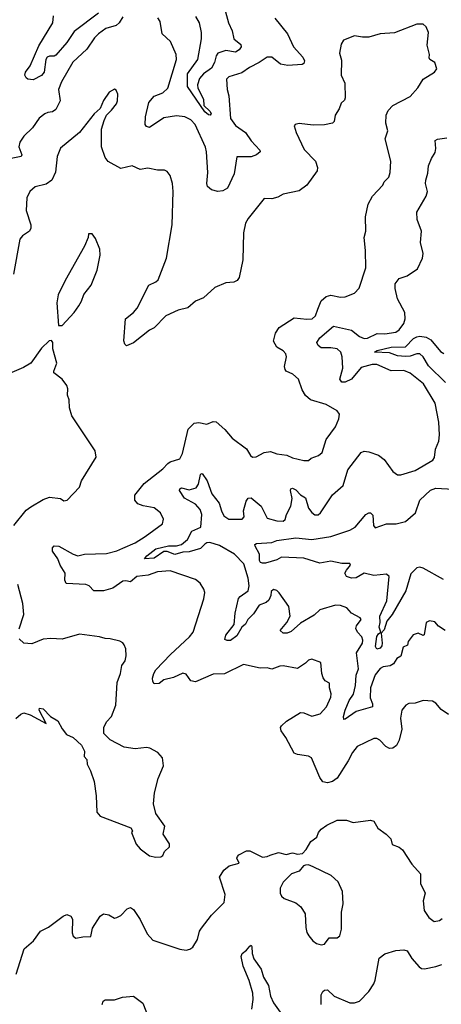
# Model space of a CAD drawing. Extents: x 2133461 to 2293071, y 753526 to 916327.
# Tile 326 of 459: x 2216478 to 2219130, y 897575 to 903765. Entities that reach past the tile are written whole.
import ezdxf

# ---------------------------------------------------------------- set-up
doc = ezdxf.new("R2010")
doc.units = 0

msp = doc.modelspace()

# ---------------------------------------------------------------- linework, layer by layer
at = {"layer": '0CON10XD'}
for points in [[(2217772.2, 903815), (2217791.5, 903745), (2217815.4, 903695), (2217825.4, 903645), (2217868.4, 903608.4), (2217871.5, 903595), (2217859.5, 903575), (2217835, 903559.6), (2217775, 903570.8), (2217725, 903553.2), (2217713.4, 903536.6), (2217703.1, 903495), (2217685, 903460.3), (2217633.8, 903425), (2217608.2, 903395), (2217595.6, 903355), (2217598.6, 903335), (2217633.6, 903265), (2217636.7, 903225), (2217675, 903190.6), (2217681.5, 903175), (2217675.4, 903164.6), (2217665, 903166.5), (2217642.5, 903185), (2217534.4, 903345), (2217533.5, 903425), (2217598.9, 903515), (2217622.3, 903645), (2217620.8, 903685), (2217609.4, 903745), (2217586.5, 903785)], [(2217127.8, 903782.2), (2217104.5, 903745.5), (2217085, 903727.5), (2217019.9, 903710.1), (2216973.1, 903675), (2216949.3, 903650.7), (2216900.2, 903579.8), (2216812.1, 903497.9), (2216740.5, 903375), (2216722.5, 903325), (2216733.5, 903255), (2216705, 903200.6), (2216685, 903184.6), (2216655, 903181.8), (2216636.6, 903173.4), (2216601.2, 903145), (2216559.4, 903085), (2216505, 903033.2), (2216480, 902995), (2216472.3, 902965), (2216490.9, 902915), (2216488.1, 902905), (2216425, 902892.9)], [(2216973.5, 903806.5), (2216820.3, 903689.7), (2216775, 903621.2), (2216705, 903541.9), (2216695, 903534.4), (2216665, 903535.6), (2216650.2, 903529.8), (2216642.9, 903515), (2216632.9, 903435), (2216615, 903413.3), (2216563.6, 903386.4), (2216530, 903390), (2216518.6, 903398.6), (2216510.5, 903415), (2216513.9, 903435), (2216543.5, 903475), (2216598.7, 903601.3), (2216686.2, 903745), (2216691.2, 903788.8)], [(2218118.8, 903485), (2218065, 903528.6), (2218035, 903528.1), (2217985.3, 903494.7), (2217924.4, 903465), (2217875, 903429.5), (2217794.2, 903405.8), (2217778.3, 903391.7), (2217784.2, 903325), (2217794.2, 903285), (2217805, 903143.1), (2217835, 903100.4), (2217899.1, 903055), (2217935, 903003.1), (2217989.2, 902945), (2217991.2, 902935), (2217967.5, 902915), (2217935, 902902.7), (2217845, 902902.5), (2217827.7, 902795), (2217785.3, 902705), (2217755, 902688.1), (2217725, 902684.4), (2217684.9, 902694.9), (2217659.1, 902715), (2217654.4, 902735), (2217661, 902805), (2217653.8, 902935), (2217646.1, 902963.9), (2217581.4, 903105), (2217554.6, 903134.6), (2217516.7, 903155), (2217465, 903160), (2217385, 903147.8), (2217295, 903087.5), (2217275, 903092.5), (2217267.5, 903105), (2217268.6, 903155), (2217289.6, 903245), (2217325, 903282.9), (2217378.6, 903305), (2217410.9, 903335), (2217463.5, 903515), (2217462.9, 903545), (2217427.8, 903627.8), (2217374.2, 903675), (2217362.7, 903752.7), (2217347, 903777)], [(2218082.5, 903775), (2218163.6, 903675), (2218200.5, 903595), (2218258.8, 903528.8), (2218270, 903505), (2218265, 903488.8), (2218255, 903482.2), (2218165, 903477.3), (2218118.8, 903485)], [(2219175, 899396.2), (2219128.9, 899428.9), (2219095, 899468.8), (2219075, 899480.8), (2219015, 899485.8), (2218965, 899468), (2218925, 899466), (2218906.2, 899455), (2218882.5, 899425), (2218873.8, 899375), (2218881.8, 899305), (2218865, 899236.7), (2218847.9, 899202.1), (2218825.6, 899184.4), (2218805, 899182.5), (2218782, 899195), (2218744, 899235), (2218725, 899245.7), (2218705, 899245.6), (2218600.8, 899195), (2218571.3, 899158.7), (2218544.3, 899105), (2218475, 898996), (2218445, 898976), (2218415, 898968), (2218385, 898974), (2218365, 899001.2), (2218313.3, 899125), (2218295, 899136), (2218225, 899145.6), (2218204, 899155), (2218152.1, 899252.1), (2218122, 899295), (2218118, 899315), (2218124.2, 899325), (2218155.5, 899354.5), (2218245, 899409.2), (2218265, 899407.1), (2218315, 899385.8), (2218368.6, 899401.4), (2218408.9, 899445), (2218435.6, 899505.6), (2218437.6, 899527.6), (2218426, 899565), (2218426.7, 899595), (2218399.2, 899609.2), (2218387, 899627), (2218378, 899655), (2218372.9, 899722.9), (2218315, 899744.2), (2218295, 899738.6), (2218275, 899720), (2218225, 899685.7), (2218135, 899702.2), (2218115, 899701.1), (2218065, 899682.9), (2218035, 899691.2), (2217991.7, 899688.3), (2217885, 899712.2), (2217766.5, 899653.5), (2217695, 899650), (2217585, 899602), (2217555, 899608), (2217525, 899650.8), (2217505, 899656.9), (2217445, 899630), (2217385.5, 899614.5), (2217355, 899592), (2217325, 899590), (2217316.2, 899605), (2217314.4, 899625), (2217321.2, 899655), (2217335, 899677.8), (2217426.3, 899773.6), (2217545.5, 899885), (2217568.6, 899915), (2217636.5, 900123.5), (2217641.9, 900165), (2217635.8, 900185), (2217612.7, 900222.7), (2217583.3, 900245), (2217425, 900299.4), (2217345, 900293.3), (2217287.2, 900272.8), (2217214.8, 900265.2), (2217175, 900230.5), (2217145, 900237.9), (2217126.7, 900235), (2217065, 900190.3), (2217005, 900175.4), (2216945, 900174.3), (2216916.2, 900206.2), (2216895, 900214.4), (2216770.8, 900220.8), (2216761.4, 900241.4), (2216765.3, 900285.3), (2216733.5, 900335), (2216718.6, 900375), (2216684.5, 900424.5), (2216685.2, 900444.8), (2216695, 900456.5), (2216725, 900455.9), (2216815, 900404), (2216845, 900394.2), (2216885.9, 900404.1), (2217025, 900409.3), (2217089.2, 900425), (2217127.4, 900442.6), (2217205, 900476.8), (2217267.8, 900515), (2217375.8, 900595), (2217381.9, 900625), (2217364, 900665), (2217325, 900695.8), (2217255, 900708.2), (2217222.3, 900722.3), (2217201.5, 900745), (2217201.5, 900775), (2217260.9, 900849.1), (2217377.8, 900942.2), (2217410, 900975), (2217425, 900985.5), (2217485.4, 901004.6), (2217502.7, 901037.3), (2217538.7, 901191.3), (2217575, 901228.1), (2217605, 901233.3), (2217655, 901222.9), (2217695, 901238), (2217715, 901236), (2217769.1, 901189.1), (2217815, 901133.3), (2217905, 901066.7), (2217930, 901025), (2217942.5, 901015), (2217965, 901016.7), (2218015, 901043.8), (2218055, 901051.2), (2218095, 901035.8), (2218157.9, 901027.9), (2218195, 901010), (2218265, 900992.9), (2218295, 900993.8), (2218312.3, 901007.7), (2218357.5, 901025), (2218380, 901045), (2218406, 901125), (2218464, 901205), (2218486.2, 901255), (2218490, 901285), (2218475.8, 901305.8), (2218405, 901345.8), (2218307.5, 901375), (2218275, 901403.3), (2218255, 901437.5), (2218231.2, 901505), (2218196.1, 901536.1), (2218155, 901554.4), (2218147.5, 901565), (2218144.4, 901585), (2218155.6, 901645), (2218151.4, 901665), (2218135, 901682.9), (2218095, 901705.8), (2218074.6, 901744.6), (2218086.5, 901795), (2218110.5, 901829.5), (2218205, 901890.9), (2218285, 901881.8), (2218318.8, 901885), (2218337.9, 901902.1), (2218353.1, 901945), (2218375, 901996.7), (2218405, 902025.5), (2218435, 902033.1), (2218495, 902021.1), (2218525, 902022.5), (2218583.3, 902045), (2218612.7, 902077.3), (2218655.7, 902205), (2218654.2, 902314.2), (2218645.6, 902395), (2218655.9, 902435.9), (2218654.2, 902525), (2218670, 902605), (2218696.7, 902655), (2218762.5, 902725), (2218771.2, 902745), (2218800, 902775), (2218808.6, 902805), (2218813.3, 902875), (2218777.1, 903015), (2218793.1, 903065), (2218780.6, 903115), (2218783.1, 903165), (2218795.6, 903194.4), (2218825, 903226), (2218935, 903281.2), (2218983, 903337), (2219015, 903390), (2219087.5, 903435), (2219102.5, 903455), (2219090, 903495), (2219057.5, 903515), (2219053.3, 903525), (2219056.1, 903546.1), (2219040.8, 903605), (2219050, 903685), (2219035, 903720), (2219015, 903736.7), (2218975, 903736.7), (2218835, 903681.9), (2218745, 903675.6), (2218675, 903654.3), (2218635, 903654), (2218585, 903662.9), (2218513.9, 903636.1), (2218499.5, 903610.5), (2218490, 903555), (2218501.2, 903511.2), (2218499.2, 903415), (2218522.5, 903365), (2218525.8, 903274.2), (2218520.3, 903259.7), (2218499.1, 903240.9), (2218488.6, 903205), (2218462, 903165), (2218456.1, 903123.9), (2218445, 903113.3), (2218395, 903103.8), (2218325, 903101.2), (2218235, 903112.5), (2218210, 903105), (2218203.6, 903096.4), (2218216.7, 903055), (2218267.7, 902947.7), (2218338.8, 902875)], [(2218338.8, 902875), (2218352, 902835), (2218350, 902815), (2218285, 902724), (2218235, 902688), (2218135, 902667.1), (2218101.7, 902648.3), (2218065, 902638.8), (2218015, 902640), (2217914.2, 902515.8), (2217898.8, 902485), (2217886, 902425), (2217881.4, 902255), (2217858, 902145), (2217845.7, 902124.3), (2217825, 902114.2), (2217775, 902110), (2217705, 902082), (2217633.8, 902016.2), (2217584.3, 901995), (2217535, 901952.9), (2217475, 901939.1), (2217397.5, 901902.5), (2217325, 901827.8), (2217295, 901813.1), (2217195, 901733.8), (2217150, 901715), (2217140, 901725), (2217134.2, 901745), (2217144, 901885), (2217195, 901924.4), (2217217.7, 901952.3), (2217290.8, 902095), (2217335, 902115.8), (2217349.7, 902130.3), (2217400.8, 902265), (2217436.9, 902475), (2217444, 902685), (2217439.2, 902735), (2217424.2, 902784.2), (2217405, 902810), (2217388.6, 902818.6), (2217345, 902818.1), (2217285, 902830.8), (2217235, 902821.9), (2217185, 902845.6), (2217115, 902828.6), (2217035, 902873.8), (2217015, 902898.8), (2216993.5, 902965), (2216993, 903077), (2217008.6, 903131.4), (2217023.3, 903165), (2217056.2, 903195), (2217086.2, 903235), (2217093.8, 903255), (2217095.9, 903295.9), (2217085, 903322.5), (2217075, 903327.5), (2217040.7, 903309.3), (2217005, 903257.5), (2216983.8, 903206.2), (2216947.3, 903172.7), (2216854.2, 903055.8), (2216735, 902956.7), (2216714.3, 902905), (2216703.4, 902806.6), (2216680, 902755), (2216645, 902731.1), (2216575, 902714.2), (2216542, 902685), (2216524, 902645), (2216518.6, 902565), (2216548.6, 902475), (2216549.2, 902455), (2216539.2, 902435), (2216496, 902405), (2216480, 902385), (2216440.4, 902165)], [(2219154.3, 899925), (2219112.5, 899952.5), (2219089.3, 899979.3), (2219055, 899985.7), (2219034.4, 899975), (2219023, 899897), (2219015, 899893.8), (2218985, 899907.5), (2218952.8, 899897.2), (2218922.5, 899855), (2218916.4, 899833.6), (2218890.2, 899819.8), (2218875, 899764.2), (2218850.9, 899749.1), (2218828.5, 899715), (2218808, 899702), (2218765, 899696.5), (2218745, 899686.4), (2218714.4, 899645.6), (2218683.9, 899565), (2218682.8, 899502.8), (2218697.7, 899465), (2218697.8, 899445), (2218595, 899416), (2218525, 899366.7), (2218516.1, 899366.1), (2218514.3, 899385), (2218525, 899424.3), (2218551.5, 899485), (2218577.4, 899525), (2218590.2, 899579.8), (2218595.2, 899644.8), (2218608.7, 899685), (2218596.7, 899785), (2218634.1, 899845), (2218636.3, 899865), (2218630, 899885), (2218602.1, 899915), (2218592.4, 899937.6), (2218596.5, 899955), (2218625.7, 899995), (2218618.6, 900005), (2218565.7, 900035), (2218535, 900067.8), (2218495, 900082.7), (2218465, 900083.9), (2218365.3, 900054.7), (2218329.4, 900020.6), (2218245, 899970.6), (2218185, 899918.5), (2218160.8, 899909.2), (2218135, 899908.9), (2218115.5, 899925), (2218158.9, 899975), (2218180, 900015), (2218170.8, 900075), (2218111.2, 900161.2), (2218095, 900177.5), (2218075, 900183.3), (2218060.6, 900169.4), (2218058.5, 900145), (2218044.7, 900115.3), (2218028.3, 900101.8), (2217984.7, 900085), (2217949.1, 900030.9), (2217913.4, 899995), (2217898.5, 899965), (2217874.6, 899945), (2217845, 899891.1), (2217805, 899862.8), (2217782.3, 899862.3), (2217768.8, 899868.8), (2217773.8, 899895), (2217828, 899962), (2217834.2, 900035), (2217854.7, 900125.3), (2217865, 900139.4), (2217915.8, 900175), (2217921.8, 900205), (2217915.8, 900255), (2217888.7, 900345), (2217829.3, 900405), (2217735, 900459), (2217675, 900478.8), (2217655, 900476), (2217642.6, 900467.4), (2217615, 900440.9), (2217545, 900418.9), (2217505, 900418.3), (2217455, 900402.2), (2217405, 900421.1), (2217385, 900421.9), (2217325, 900379), (2217263.5, 900375), (2217278.5, 900395), (2217335, 900439.1), (2217415, 900456.6), (2217465, 900456.6), (2217495, 900465.2), (2217533.7, 900496.3), (2217560.7, 900549.3), (2217617.1, 900575), (2217623.2, 900655), (2217612.4, 900685), (2217585, 900719.6), (2217515, 900756.7), (2217483.6, 900805), (2217484.7, 900815.3), (2217495, 900822.2), (2217545, 900810.3), (2217587.4, 900822.6), (2217602.9, 900845), (2217614.6, 900905.4), (2217620, 900910), (2217625, 900912), (2217656.6, 900866.6), (2217686.8, 900785), (2217732.3, 900725), (2217747.7, 900677.7), (2217762, 900645), (2217793.3, 900625), (2217876.7, 900625), (2217890.3, 900639.7), (2217886.5, 900676.5), (2217902.7, 900737.3), (2217915, 900757.5), (2217935, 900758.5), (2217996.5, 900706.5), (2218035, 900631.9), (2218095, 900614.6), (2218135, 900612.5), (2218147.2, 900622.8), (2218155.8, 900655), (2218184.4, 900705.6), (2218191, 900755), (2218180.6, 900805), (2218183.9, 900816.1), (2218195, 900820), (2218215, 900810), (2218245, 900777.3), (2218275, 900758.8), (2218295, 900694.2), (2218315, 900667.1), (2218335, 900652.2), (2218355, 900653.1), (2218370, 900665), (2218445, 900777.5), (2218513.1, 900836.9), (2218542.9, 900935), (2218625, 901043.1), (2218645, 901052.5), (2218675, 901048.9), (2218735, 901026.7), (2218769.7, 900999.7), (2218824.2, 900925), (2218855, 900904.3), (2218875, 900904.4), (2218965, 900930.9), (2219076.2, 900995), (2219087, 901013), (2219093.5, 901065), (2219114.4, 901115), (2219119.5, 901155), (2219115.4, 901235), (2219090.4, 901355), (2219018.2, 901475), (2218935, 901542.5), (2218895, 901558.4), (2218815, 901558.2), (2218725, 901596.8), (2218695, 901597.4), (2218625, 901578), (2218564.5, 901505.5), (2218525, 901485.7), (2218505, 901485.3), (2218492.5, 901505), (2218510.4, 901575), (2218507.2, 901645), (2218497.1, 901675), (2218475.5, 901695), (2218435, 901702), (2218375, 901701.8), (2218356, 901716), (2218346.5, 901735), (2218365.3, 901765), (2218451.2, 901838.8), (2218565, 901813.8), (2218615, 901773.1), (2218645, 901760), (2218665, 901762.5), (2218727.4, 901792.6), (2218775, 901790.4), (2218845, 901800.8), (2218865.7, 901814.3), (2218894.4, 901855), (2218903.5, 901885), (2218900.6, 901925), (2218855, 902010), (2218838.9, 902075), (2218839.4, 902105), (2218865, 902138), (2218915.7, 902154.3), (2218981.2, 902198.8), (2219010.8, 902265), (2219015.7, 902295.7), (2218998.1, 902365), (2219005.8, 902435), (2218978.8, 902508.8), (2218975.8, 902555), (2219034.2, 902655), (2219043.1, 902685), (2219030.6, 902735), (2219031.9, 902755), (2219045, 902800), (2219048.6, 902845), (2219067.3, 902892.7), (2219091.2, 902928.8), (2219095.6, 902955), (2219092, 903005), (2219105, 903014), (2219165, 903021.2)], [(2216745, 901842.5), (2216821.2, 901925), (2216850, 901965), (2216868, 901995), (2216882.5, 902037.5), (2216928.8, 902095), (2216965, 902190), (2216983.8, 902285), (2216983, 902323), (2216955, 902390), (2216935, 902417.5), (2216911.7, 902418.3), (2216910, 902395), (2216885, 902340), (2216764.3, 902125.7), (2216721.2, 902035), (2216711.2, 901985), (2216723.3, 901843.3), (2216745, 901842.5)], [(2219156.2, 901485), (2219049.3, 901589.3), (2219015, 901645.4), (2218995, 901663.2), (2218975, 901664.3), (2218935, 901650), (2218905, 901647.6), (2218855, 901650.8), (2218805, 901669.6), (2218708.8, 901675), (2218726, 901685), (2218815.2, 901705.2), (2218905, 901709.2), (2218955, 901760.4), (2218975, 901772), (2218995, 901774.7), (2219035, 901768.2), (2219065, 901752.2), (2219125, 901678.7), (2219145, 901665.3)], [(2216442.5, 900585), (2216519.2, 900680.8), (2216547.9, 900702.1), (2216625, 900748), (2216665, 900764), (2216734.1, 900754.1), (2216755, 900740), (2216777.5, 900745), (2216853.6, 900826.4), (2216866.7, 900865), (2216960, 901015), (2216953.9, 901053.9), (2216806, 901275), (2216792, 901325), (2216790, 901375), (2216779.2, 901405), (2216780.8, 901445), (2216774, 901465), (2216745.8, 901505), (2216694, 901545), (2216692, 901555), (2216711.2, 901605), (2216687.5, 901695), (2216687.5, 901735), (2216678.3, 901748.3), (2216663.6, 901746.4), (2216615, 901700), (2216547.5, 901605), (2216502.7, 901577.3), (2216415, 901540)], [(2219144.6, 900245), (2219015, 900317.5), (2218995, 900323.5), (2218975, 900319.1), (2218938.6, 900281.4), (2218905.9, 900174.1), (2218820.3, 900025), (2218786.6, 899983.4), (2218769.9, 899930.1), (2218752.5, 899907.5), (2218758.9, 899845), (2218755, 899828.1), (2218745, 899814.3), (2218725, 899807.5), (2218717.1, 899825), (2218725, 899886.7), (2218734.3, 899905), (2218750, 899915), (2218739.7, 899945), (2218746.4, 899975), (2218743.5, 900015), (2218788, 900112), (2218802.5, 900265), (2218785, 900278.5), (2218705, 900270.4), (2218645, 900285.4), (2218595, 900256.2), (2218565, 900253.1), (2218534.4, 900265), (2218523.6, 900285), (2218532.7, 900305), (2218558.6, 900335), (2218555, 900346.2), (2218505, 900346.7), (2218435, 900360.7), (2218365, 900349.3), (2218265, 900380.2), (2218125, 900386.1), (2218095, 900368.7), (2218025, 900349.3), (2218005, 900347.3), (2217993, 900353), (2217987.5, 900365), (2217987.3, 900405), (2217959.4, 900455), (2217958, 900465), (2217967, 900473), (2218065, 900479.1), (2218095, 900490), (2218215, 900506.7), (2218315, 900497.6), (2218435, 900515.3), (2218505, 900539.6), (2218555, 900555.4), (2218587.3, 900575), (2218655, 900653.6), (2218675, 900665.6), (2218685, 900664.4), (2218699.1, 900649.1), (2218703.5, 900585), (2218715, 900571.4), (2218785, 900595.6), (2218845.6, 900595.6), (2218905, 900609.7), (2218968.2, 900665), (2218995, 900743.8), (2219061.9, 900808.1), (2219095, 900820.4), (2219205, 900812.5)], [(2216475.8, 899935), (2216504.4, 900025.6), (2216497.3, 900095), (2216466.7, 900213.3)], [(2216455, 899372.5), (2216485, 899400), (2216505, 899406.7), (2216545, 899394), (2216645, 899340), (2216600, 899425), (2216603.6, 899436.4), (2216625, 899432.5), (2216672.5, 899385), (2216717.7, 899357.7), (2216745, 899307.5), (2216772.3, 899272.3), (2216815, 899252.5), (2216867.5, 899205), (2216886.4, 899166.4), (2216883, 899133), (2216900, 899115), (2216903.3, 899085), (2216923.9, 899043.9), (2216946, 898976), (2216960, 898885), (2216963.6, 898783.6), (2216985, 898757.5), (2217177.5, 898685), (2217187.5, 898665), (2217182.5, 898655), (2217211.7, 898581.7), (2217235, 898552.5), (2217295, 898508.8), (2217335, 898500), (2217365, 898502.5), (2217379.3, 898510.7), (2217390, 898535), (2217420, 898565), (2217420, 898585), (2217380, 898645), (2217390.8, 898695), (2217333.8, 898775), (2217320.8, 898835), (2217327.1, 898905), (2217350, 898995), (2217383.3, 899075), (2217376.7, 899125), (2217347.3, 899157.3), (2217296.4, 899186.4), (2217275, 899190), (2217205, 899181.2), (2217135, 899192.5), (2217047, 899237), (2217008.3, 899278.3), (2217007.5, 899315), (2217025, 899350), (2217056.7, 899385), (2217083.8, 899455), (2217092, 899598), (2217112.5, 899655), (2217120, 899705), (2217141.2, 899735), (2217148, 899765), (2217145, 899810), (2217136.2, 899835), (2217127.3, 899847.3), (2217107.7, 899857.7), (2217046.4, 899873.6), (2217015, 899874.2), (2216980, 899885), (2216855, 899902.9), (2216745, 899870.8), (2216675, 899875.8), (2216625, 899871.2), (2216555, 899841.4), (2216505, 899846.2), (2216475, 899872.5)], [(2216455.7, 897765), (2216505.7, 897925), (2216564.2, 897975), (2216610, 898035), (2216659.2, 898060.8), (2216751.3, 898128.7), (2216775, 898139.2), (2216800, 898130), (2216810.5, 898110.5), (2216808, 898025), (2216813.8, 898003.8), (2216831.2, 897991.2), (2216875, 898000), (2216925, 898001.2), (2216936, 898055), (2216985, 898130), (2217005, 898143.3), (2217038.8, 898138.8), (2217075, 898117.5), (2217089.3, 898120.7), (2217115, 898133.3), (2217155, 898176.2), (2217175, 898184), (2217195, 898171.2), (2217235, 898108.8), (2217279.1, 898019.1), (2217315, 897979.2), (2217485, 897922), (2217525, 897916.2), (2217547.7, 897922.3), (2217566.2, 897935), (2217596.4, 897983.6), (2217609.4, 898035), (2217621.4, 898055), (2217685, 898136), (2217764, 898215), (2217771.4, 898265), (2217735.7, 898375), (2217761.2, 898418.8), (2217795, 898445.7), (2217857.7, 898462.3), (2217844.2, 898494.2), (2217848.8, 898505), (2217856.7, 898515), (2217905, 898540), (2217925, 898539.2), (2218005, 898501.2), (2218035, 898504), (2218053, 898513), (2218105, 898528.6), (2218155, 898516.2), (2218195, 898528), (2218225, 898520), (2218256.1, 898523.9), (2218280.5, 898549.5), (2218310.3, 898599.7), (2218347.5, 898625), (2218357.5, 898655), (2218375, 898676.7), (2218409.3, 898700.7), (2218475, 898731.9), (2218533.4, 898733.4), (2218575, 898719.2), (2218685, 898733.8), (2218705.9, 898725.9), (2218731.7, 898681.7), (2218783.3, 898645), (2218813.3, 898615), (2218820.7, 898580.7), (2218865, 898562.5), (2218885, 898546), (2218945.3, 898455.3), (2218998.8, 898395), (2219000, 898335), (2219027.5, 898275), (2219016, 898225), (2219022.5, 898165), (2219050.9, 898120.9), (2219085, 898096), (2219118.3, 898101.7), (2219135.8, 898115)], [(2218375, 897949.1), (2218395, 897953.1), (2218425, 897993.3), (2218475, 897992.5), (2218492.5, 898005), (2218501.7, 898048.3), (2218502.5, 898155), (2218512.3, 898207.7), (2218509.2, 898285), (2218480.8, 898345), (2218436.2, 898385), (2218325, 898440), (2218295, 898451.2), (2218275, 898450), (2218262.5, 898445), (2218235, 898413.3), (2218187.5, 898395), (2218135, 898343.8), (2218117.5, 898305), (2218115.8, 898275), (2218125.8, 898255), (2218141.2, 898241.2), (2218215, 898213.1), (2218247.1, 898187.1), (2218272.9, 898145), (2218278.7, 898058.7), (2218285, 898027.5), (2218297.5, 898005), (2218321.4, 897975), (2218345, 897958.5), (2218375, 897949.1)], [(2217939, 897545), (2217946.1, 897605), (2217944.2, 897645), (2217921, 897725), (2217883.5, 897815), (2217871.9, 897875), (2217877.1, 897895), (2217904.6, 897915.4), (2217925, 897940.8), (2217935, 897946.2), (2217939.1, 897939.1), (2217940, 897895), (2217951.6, 897861.6), (2217996, 897796), (2218010.8, 897745), (2218043, 897693), (2218055, 897627.5), (2218075.2, 897585.2), (2218195, 897416.5)], [(2218374.6, 897574.6), (2218374.4, 897635), (2218384.3, 897655.7), (2218395.9, 897664.1), (2218415, 897665.8), (2218456.8, 897626.8), (2218555, 897585.6), (2218585, 897584.3), (2218614.5, 897595.5), (2218675, 897655.8), (2218705.5, 897705), (2218715, 897727.5), (2218739.3, 897865), (2218775, 897892.8), (2218845, 897913.8), (2218895, 897917.1), (2218915, 897912.5), (2218944.3, 897864.3), (2218990.2, 897810.2), (2219005, 897801.1), (2219025, 897799.1), (2219095, 897812.3), (2219133.8, 897826.2)], [(2216996.2, 897575), (2217003.3, 897595), (2217015, 897603.3), (2217075, 897603.8), (2217125, 897619.2), (2217195, 897626.2), (2217253, 897583), (2217295.6, 897475.6)]]:
    msp.add_lwpolyline(points, dxfattribs=at)

doc.saveas('drawing.dxf')
